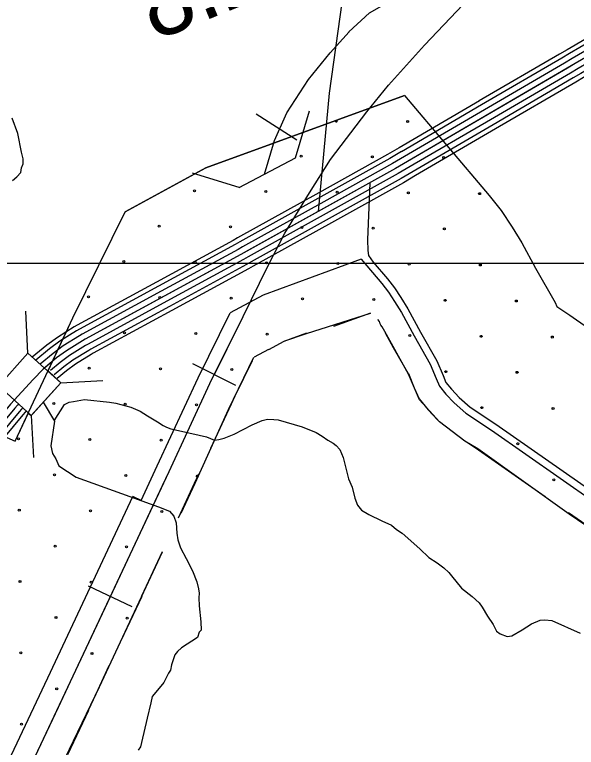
# Model space of a CAD drawing. Extents: x 1551132 to 1791609, y 378168 to 563823.
# Drawn here: x 1612504 to 1615534, y 442743 to 446692 of the extents above; entities that cross this region are included whole.
import ezdxf

# ---------------------------------------------------------------- set-up
doc = ezdxf.new("R2010")
doc.units = 0
for name, color, linetype in [('DESIGN - CENTERLINE - Proposed Curve Text', 7, 'Continuous'), ('DESIGN - CONTOURS - Intermediate with optional Text', 7, 'Continuous'), ('DESIGN - EROSION CONTROL - Devices', 7, 'Continuous'), ('DESIGN - ROW - Right-of-Way Linework', 7, 'Continuous'), ('DESIGN - SCRATCH - User 1', 7, 'Continuous'), ('DESIGN - TRAFFIC CONTROL PERMANENT - Signalization', 7, 'Continuous'), ('DESIGN - TRANSPORTATION - Text', 7, 'Continuous'), ('SURVEY - CONTOURS - Index with Text', 7, 'Continuous'), ('SURVEY - CONTROL with Text', 7, 'Continuous'), ('SURVEY - DRAINAGE - Area Shapes', 7, 'Continuous'), ('SURVEY - DRAINAGE - Storm Sewer', 7, 'Continuous'), ('SURVEY - VEGETATION - Features with Text', 7, 'Continuous')]:
    doc.layers.add(name, color=color, linetype=linetype)

msp = doc.modelspace()

# ---------------------------------------------------------------- linework, layer by layer
at = {"layer": 'DESIGN - CENTERLINE - Proposed Curve Text'}
msp.add_line((1613715.397, 445760.077), (1614018.414, 445921.202), dxfattribs=at)
for points in [[(1614018.414, 445921.202), (1614095.61, 446173.672)], [(1613715.397, 445760.077), (1613462.926, 445837.273)]]:
    msp.add_lwpolyline(points, dxfattribs=at)
at = {"layer": 'DESIGN - CONTOURS - Intermediate with optional Text'}
for p, q in [((1614026.589, 446016.574), (1613806.611, 446155.169)), ((1613697.963, 444693.922), (1613464.96, 444809.292)), ((1613139.075, 443501.091), (1612903.697, 443611.518))]:
    msp.add_line(p, q, dxfattribs=at)
for points in [[(1612145.231, 441701.576), (1612806.008, 443097.171), (1613337.671, 444230.551), (1613557.699, 444703.614), (1613736.495, 445064.757), (1613870.917, 445337.247), (1613961.065, 445515.31), (1614095.137, 445731.574), (1614208.768, 445911.946), (1614403.205, 446168.136), (1614520.253, 446311.682), (1614714.307, 446527.387), (1614922.752, 446747.401), (1615105.206, 446913.106), (1615343.876, 447112.428), (1615502.53, 447233.856), (1615845.356, 447466.846), (1616489.183, 447881.299), (1618897.035, 449389.198), (1622661.59, 451773.671), (1627020.164, 454562.613), (1631283.316, 457291.92), (1633260.678, 458540.762), (1634119.05, 459056.359)], [(1614307.691, 446599.289), (1614418.03, 446701.717), (1614775.38, 446907.897), (1614910.294, 446975.374), (1615180.113, 447110.319), (1615353.567, 447197.072), (1615604.111, 447322.384), (1615748.658, 447418.77), (1615895.813, 447500.355), (1615913.096, 447483.096)], [(1613851.976, 445832.702), (1613906.834, 446014.74), (1613972.191, 446162.919), (1614089.496, 446342.465), (1614206.544, 446486.011), (1614308.675, 446599.539)], [(1613581.457, 444751.607), (1613649.939, 444889.936)], [(1613301.688, 444153.841), (1613337.671, 444230.551), (1613557.699, 444703.614), (1613581.457, 444751.607)], [(1613021.386, 443556.309), (1613301.688, 444153.841)], [(1612740.592, 442959.001), (1612806.008, 443097.171), (1613021.386, 443556.309)], [(1612458.149, 442362.477), (1612740.592, 442959.001)]]:
    msp.add_lwpolyline(points, dxfattribs=at)
at = {"layer": 'DESIGN - EROSION CONTROL - Devices'}
msp.add_line((1613186.574, 444074.081), (1613141.242, 444095.173), dxfattribs=at)
msp.add_lwpolyline([(1611198.386, 441735.593), (1612018.743, 443468.239), (1612462.258, 444413.714), (1612507.59, 444392.622)], dxfattribs=at)
for centre in [(1614624.143, 446115.789), (1614624.143, 446115.789), (1614049.18, 445929.113), (1614049.18, 445929.113), (1614433.733, 445925.379), (1614433.733, 445925.379), (1614818.286, 445921.646), (1614818.286, 445921.646), (1613474.218, 445742.437), (1613474.218, 445742.437), (1613858.771, 445738.703), (1613858.771, 445738.703), (1614243.324, 445734.97), (1614243.324, 445734.97), (1614627.877, 445731.236), (1614627.877, 445731.236), (1615012.43, 445727.503), (1615012.43, 445727.503), (1613283.808, 445552.027), (1613283.808, 445552.027), (1613668.361, 445548.293), (1613668.361, 445548.293), (1614052.914, 445544.56), (1614052.914, 445544.56), (1614437.467, 445540.826), (1614437.467, 445540.826), (1614822.02, 445537.093), (1614822.02, 445537.093), (1613093.398, 445361.617), (1613093.398, 445361.617), (1613477.951, 445357.884), (1613477.951, 445357.884), (1613862.504, 445354.15), (1613862.504, 445354.15), (1614247.057, 445350.417), (1614247.057, 445350.417), (1614631.61, 445346.683), (1614631.61, 445346.683), (1615016.163, 445342.95), (1615016.163, 445342.95), (1612902.989, 445171.208), (1612902.989, 445171.208), (1613287.542, 445167.474), (1613287.542, 445167.474), (1613672.095, 445163.741), (1613672.095, 445163.741), (1614056.647, 445160.007), (1614056.647, 445160.007), (1614441.2, 445156.273), (1614441.2, 445156.273), (1614825.753, 445152.54), (1614825.753, 445152.54), (1615210.306, 445148.806), (1615210.306, 445148.806), (1613097.132, 444977.064), (1613097.132, 444977.064), (1613481.685, 444973.331), (1613481.685, 444973.331), (1613866.238, 444969.597), (1613866.238, 444969.597), (1614635.344, 444962.13), (1614635.344, 444962.13), (1615019.897, 444958.397), (1615019.897, 444958.397), (1615404.45, 444954.663), (1615404.45, 444954.663), (1612906.722, 444786.655), (1612906.722, 444786.655), (1613291.275, 444782.921), (1613291.275, 444782.921), (1613675.828, 444779.188), (1613675.828, 444779.188), (1614829.487, 444767.987), (1614829.487, 444767.987), (1615214.04, 444764.253), (1615214.04, 444764.253), (1612716.312, 444596.245), (1612716.312, 444596.245), (1613100.865, 444592.511), (1613100.865, 444592.511), (1613485.418, 444588.778), (1613485.418, 444588.778), (1615023.63, 444573.844), (1615023.63, 444573.844), (1615408.183, 444570.11), (1615408.183, 444570.11), (1612525.903, 444405.835), (1612525.903, 444405.835), (1612910.456, 444402.102), (1612910.456, 444402.102), (1613295.009, 444398.368), (1613295.009, 444398.368), (1615217.773, 444379.701), (1615217.773, 444379.701), (1612720.046, 444211.692), (1612720.046, 444211.692), (1613104.599, 444207.958), (1613104.599, 444207.958), (1615411.917, 444185.557), (1615411.917, 444185.557), (1612529.636, 444021.282), (1612529.636, 444021.282), (1612914.189, 444017.549), (1612914.189, 444017.549), (1613298.742, 444013.815), (1613298.742, 444013.815), (1612723.78, 443827.139), (1612723.78, 443827.139), (1613108.332, 443823.405), (1613108.332, 443823.405), (1612533.37, 443636.729), (1612533.37, 443636.729), (1612917.923, 443632.996), (1612917.923, 443632.996), (1612727.513, 443442.586), (1612727.513, 443442.586), (1613112.066, 443438.853), (1613112.066, 443438.853), (1612537.103, 443252.176), (1612537.103, 443252.176), (1612921.656, 443248.443), (1612921.656, 443248.443), (1612731.247, 443058.033), (1612731.247, 443058.033), (1612540.837, 442867.623), (1612540.837, 442867.623)]:
    msp.add_circle(centre, 5.28, dxfattribs=at)
for centre, start, end in [((1614239.59, 446119.523), 162.636141, 57.432195), ((1613489.152, 444204.225), 14.32053, 296.893658)]:
    msp.add_arc(centre, 5.28, start, end, dxfattribs=at)
at = {"layer": 'DESIGN - ROW - Right-of-Way Linework'}
msp.add_lwpolyline([(1619775.912, 445351.01), (1608433.403, 445351.003)], dxfattribs=at)
at = {"layer": 'DESIGN - SCRATCH - User 1'}
for points in [[(1613100.902, 445629.846), (1613535.367, 445866.144), (1614607.967, 446257.263)], [(1614607.967, 446257.263), (1615064.448, 445718.308), (1615129.405, 445636.306), (1615187.862, 445547.262), (1615239.819, 445462.085), (1615313.817, 445326.49), (1615420.089, 445140.718), (1615429.072, 445119.101), (1615499.429, 445072.416), (1616057.749, 444682.207), (1616879.304, 444120.034)], [(1612507.59, 444392.622), (1612576.572, 444542.676), (1612578.206, 444546.768), (1612582.022, 444541.317), (1612593.872, 444531.175), (1612597.688, 444534.859), (1612602.313, 444541.259), (1612753.018, 444708.28), (1612684.403, 444772.557), (1612818.117, 445058.664), (1613100.902, 445629.846)], [(1614422.554, 445081.283), (1614077.437, 444972.696), (1613960.59, 444932.328)], [(1616645.009, 443223.285), (1616449.864, 443343.78), (1616045.124, 443625.729), (1615495.837, 444000.455), (1615001.957, 444352.297), (1614933.3, 444393.873), (1614795.979, 444497.493), (1614687.564, 444616.787), (1614628.541, 444754.141), (1614500.861, 444983.538), (1614486.403, 445008.989), (1614480.378, 445019.381), (1614476.77, 445025.706), (1614475.561, 445029.773), (1614474.961, 445030.981), (1614472.553, 445037.457), (1614464.12, 445048.907)], [(1613793.152, 444844.368), (1613655.83, 444561.81), (1613476.334, 444165.983), (1613401.653, 444003.312)], [(1613299.263, 443794.857), (1612959.562, 443067.662), (1612658.411, 442439.879)]]:
    msp.add_lwpolyline(points, dxfattribs=at)
at = {"layer": 'DESIGN - TRANSPORTATION - Text'}
for points in [[(1612493.308, 445797.767), (1612515.516, 445817.576), (1612537.766, 445841.393), (1612542.024, 445867.402), (1612550.224, 445887.361), (1612550.49, 445915.42), (1612540.841, 445951.588), (1612521.808, 446051.999), (1612490.592, 446134.484)], [(1612658.962, 444604.386), (1612719.252, 444500.733), (1612699.653, 444367.813), (1612708.361, 444326.412), (1612725.785, 444298.086), (1612742.635, 444261.11), (1612836.624, 444199.35)], [(1612717.911, 444503.042), (1612773.718, 444590.069), (1612797.675, 444603.144), (1612821.642, 444607.503), (1612880.457, 444618.395), (1613016.154, 444602.994), (1613050.136, 444598.636), (1613131.976, 444575.744), (1613181.808, 444555.185), (1613221.599, 444530.718), (1613275.314, 444498.1), (1613305.139, 444477.75), (1613323.071, 444469.549), (1613346.988, 444459.274), (1613404.903, 444446.649), (1613538.708, 444417.206), (1613582.557, 444398.714), (1613606.615, 444402.481), (1613634.706, 444410.206), (1613688.954, 444431.69), (1613785.502, 444480.792), (1613839.768, 444504.276), (1613867.859, 444512.001), (1613901.858, 444509.651), (1613925.857, 444507.392), (1614055.579, 444469.975), (1614131.336, 444439.132), (1614163.177, 444420.765), (1614192.976, 444398.406), (1614222.842, 444382.064), (1614238.733, 444369.881), (1614258.533, 444347.63), (1614276.132, 444305.354), (1614305.032, 444190.826), (1614324.598, 444144.525), (1614340.039, 444086.248), (1614353.672, 444048.022), (1614375.43, 444021.747), (1614415.221, 443997.288), (1614484.952, 443964.495), (1614536.743, 443939.911), (1614564.55, 443917.577), (1614594.366, 443897.227), (1614689.606, 443812.066), (1614739.188, 443765.457), (1614782.937, 443736.948), (1614818.703, 443710.522), (1614846.485, 443686.188), (1614860.318, 443668.004), (1614913.709, 443601.319), (1614971.307, 443556.626), (1615008.998, 443522.167), (1615026.773, 443497.933), (1615054.322, 443449.549), (1615085.913, 443405.131), (1615103.571, 443368.872), (1615123.445, 443354.638), (1615161.328, 443340.221), (1615185.385, 443343.979), (1615241.734, 443375.455), (1615292.091, 443409.006), (1615338.315, 443428.573), (1615364.348, 443430.307), (1615402.339, 443425.907), (1615553.777, 443358.197)], [(1612836.624, 444199.35), (1613280.514, 444038.563), (1613339.454, 444016.454), (1613362.412, 443989.812), (1613376.07, 443953.594), (1613379.528, 443897.443), (1613385.178, 443861.308), (1613398.778, 443819.082), (1613430.227, 443760.639), (1613463.601, 443694.154), (1613487.05, 443635.794), (1613496.683, 443597.61), (1613500.45, 443573.526), (1613498.217, 443549.5), (1613499.783, 443505.391), (1613508.95, 443419.122), (1613510.525, 443375.012), (1613500.4, 443363.087), (1613490.117, 443335.136), (1613403.519, 443279.918), (1613383.311, 443260.084), (1613369.128, 443242.201), (1613362.97, 443226.225), (1613350.587, 443188.274), (1613344.295, 443158.282), (1613334.129, 443142.356), (1613309.629, 443092.505), (1613265.097, 443040.854), (1613246.847, 443016.995), (1613238.514, 442983.01), (1613219.698, 442901.033), (1613188.39, 442769.088), (1613184.149, 442745.079), (1613169.966, 442727.195)]]:
    msp.add_lwpolyline(points, dxfattribs=at)
at = {"layer": 'SURVEY - CONTOURS - Index with Text'}
for points in [[(1614612.061, 450069.646), (1614520.671, 449367.403), (1614399.24, 448515.247), (1614343.975, 448086.886), (1614344.891, 448038.977), (1614386.073, 447815.937), (1614389.215, 447749.752), (1614385.898, 447649.583), (1614356.974, 447431.519), (1614305.442, 447017.342), (1614201.419, 446269.172), (1614140.786, 445630.897)], [(1614388.123, 447772.686), (1614389.215, 447749.752), (1614385.898, 447649.583), (1614356.974, 447431.519), (1614305.442, 447017.342), (1614201.419, 446269.172), (1614140.786, 445630.897)], [(1614388.173, 447771.636), (1614389.215, 447749.752), (1614385.898, 447649.583), (1614356.974, 447431.519), (1614305.442, 447017.342), (1614201.419, 446269.172), (1614140.786, 445630.897)]]:
    msp.add_lwpolyline(points, dxfattribs=at)
at = {"layer": 'SURVEY - CONTROL with Text'}
for points in [[(1625220.696, 451564.217), (1623874.053, 450863.031), (1622513.251, 450154.103), (1620997.136, 449384.074), (1619745.382, 448725.123), (1618404.521, 448011.803), (1617534.999, 447555.824), (1616493.207, 446988.975), (1615527.613, 446428.66), (1614557.902, 445862.411), (1613724.296, 445399.724), (1612884.79, 444943.153), (1612783.509, 444881.001), (1612730.719, 444841.959), (1612657.496, 444781.265), (1612604.397, 444726.189), (1612481.725, 444592.327), (1612065.801, 444091.472), (1611739.441, 443669.027), (1611306.585, 443120.413), (1611187.546, 442966.434), (1611082.815, 442828.213), (1611002.133, 442691.526)], [(1615875.096, 446730.56), (1615483.989, 446503.604), (1615442.498, 446479.378)], [(1615887.504, 446709.184), (1615496.422, 446482.245), (1615454.964, 446458.036)], [(1615903.062, 446682.375), (1615512.021, 446455.453), (1615470.597, 446431.26)], [(1615918.62, 446655.558), (1615527.613, 446428.66), (1615486.23, 446404.493)], [(1615934.178, 446628.741), (1615543.204, 446401.868), (1615501.863, 446377.726)], [(1615949.736, 446601.932), (1615558.803, 446375.075), (1615517.496, 446350.95)], [(1615962.644, 446579.689), (1615571.736, 446352.85), (1615530.462, 446328.741)], [(1615442.515, 446479.386), (1615010.75, 446227.263)], [(1615454.973, 446458.044), (1615023.208, 446205.921)], [(1615470.606, 446431.269), (1615038.841, 446179.145)], [(1615486.238, 446404.501), (1615054.473, 446152.378)], [(1615501.871, 446377.734), (1615070.106, 446125.61)], [(1615517.504, 446350.958), (1615085.739, 446098.835)], [(1615530.471, 446328.749), (1615098.706, 446076.626)], [(1615010.758, 446227.271), (1614578.993, 445975.139)], [(1615023.216, 446205.929), (1614591.451, 445953.797)], [(1615038.849, 446179.153), (1614607.084, 445927.022)], [(1615054.482, 446152.386), (1614622.717, 445900.254)], [(1615070.115, 446125.619), (1614638.35, 445873.487)], [(1615085.748, 446098.843), (1614653.983, 445846.711)], [(1615098.714, 446076.634), (1614666.949, 445824.502)], [(1614579.001, 445975.148), (1614514.994, 445937.78), (1614144.286, 445732.024)], [(1614591.468, 445953.806), (1614527.227, 445916.296), (1614156.286, 445710.407)], [(1614607.092, 445927.03), (1614542.56, 445889.354), (1614171.327, 445683.307)], [(1614622.725, 445900.263), (1614557.902, 445862.411), (1614186.369, 445656.198)], [(1614638.358, 445873.495), (1614573.243, 445835.469), (1614201.41, 445629.089)], [(1614653.983, 445846.719), (1614588.576, 445808.527), (1614216.451, 445601.988)], [(1614666.949, 445824.511), (1614601.301, 445786.176), (1614228.934, 445579.496)], [(1614144.303, 445732.033), (1613707.13, 445489.385)], [(1614156.303, 445710.416), (1613719.129, 445467.767)], [(1614171.344, 445683.315), (1613734.171, 445440.667)], [(1614186.385, 445656.206), (1613749.212, 445413.558)], [(1614201.427, 445629.097), (1613764.253, 445386.449)], [(1614216.468, 445601.996), (1613779.295, 445359.348)], [(1614228.951, 445579.504), (1613791.778, 445336.856)], [(1613707.138, 445489.385), (1613682.539, 445475.726), (1613268.69, 445250.653)], [(1613719.138, 445467.776), (1613694.438, 445454.067), (1613280.498, 445228.936)], [(1613734.179, 445440.667), (1613709.371, 445426.891), (1613295.306, 445201.702)], [(1613749.229, 445413.566), (1613724.296, 445399.724), (1613310.114, 445174.468)], [(1613764.278, 445386.465), (1613739.221, 445372.557), (1613324.922, 445147.234)], [(1613779.32, 445359.356), (1613754.153, 445345.381), (1613339.73, 445120)], [(1613791.803, 445336.872), (1613766.537, 445322.847), (1613352.021, 445097.407)], [(1613268.69, 445250.661), (1612841.375, 445018.255), (1612825.958, 445008.796)], [(1613280.498, 445228.944), (1612853.749, 444996.846), (1612838.883, 444987.729)], [(1613295.314, 445201.71), (1612869.274, 444970.004), (1612855.091, 444961.304)], [(1613310.122, 445174.476), (1612884.79, 444943.153), (1612871.299, 444934.878)], [(1613324.93, 445147.242), (1612900.307, 444916.302), (1612887.507, 444908.452)], [(1613339.746, 445120.008), (1612915.831, 444889.46), (1612903.715, 444882.027)], [(1613352.029, 445097.416), (1612928.706, 444867.184), (1612917.156, 444860.101)], [(1612825.958, 445008.796), (1612734.96, 444952.953), (1612677.228, 444910.252), (1612599.705, 444846)], [(1612838.891, 444987.729), (1612748.802, 444932.444), (1612692.478, 444890.793), (1612618.221, 444829.242)], [(1612855.099, 444961.312), (1612766.151, 444906.727), (1612711.594, 444866.376), (1612641.554, 444808.324)], [(1612871.316, 444934.886), (1612783.509, 444881.001), (1612730.719, 444841.959), (1612664.804, 444787.324)], [(1612887.532, 444908.461), (1612800.867, 444855.276), (1612749.843, 444817.541), (1612698.011, 444774.574)], [(1612903.74, 444882.043), (1612818.217, 444829.558), (1612768.96, 444793.124), (1612717.786, 444750.706)], [(1612917.19, 444860.118), (1612832.616, 444808.216), (1612784.826, 444772.874), (1612734.202, 444730.906)], [(1612525.099, 444593.76), (1612519.357, 444587.502)], [(1612519.365, 444587.519), (1612505.091, 444571.943), (1612200.114, 444204.692)], [(1612542.215, 444566.576), (1612528.457, 444551.551), (1612223.964, 444184.891)], [(1612548.156, 444573.043), (1612542.206, 444566.551)], [(1612567.239, 444555.809), (1612561.164, 444549.176)], [(1612561.181, 444549.201), (1612547.84, 444534.642), (1612243.747, 444168.457)]]:
    msp.add_lwpolyline(points, dxfattribs=at)
at = {"layer": 'SURVEY - DRAINAGE - Area Shapes'}
msp.add_lwpolyline([(1614420.296, 445786.034), (1614408.113, 445477.768), (1614409.363, 445420.95), (1614413.421, 445394.407), (1614439.012, 445358.198), (1614515.169, 445268.279), (1614553.251, 445220.203), (1614587.892, 445167.435), (1614624.808, 445106.925), (1614694.006, 444980.114), (1614781.662, 444826.885), (1614815.128, 444746.416), (1614830.895, 444710.198), (1614860.685, 444673.872), (1614902.434, 444629.429), (1614962.158, 444576.836), (1615099.738, 444485.526), (1615653.917, 444098.216), (1616214.136, 443714.873), (1616539.087, 443489.767), (1616699.408, 443386.565), (1616712.525, 443380.006), (1616724.433, 443375.339)], dxfattribs=at)
at = {"layer": 'SURVEY - DRAINAGE - Storm Sewer'}
for p, q in [((1612576.143, 444867.538), (1612564.254, 445094.347)), ((1612752.714, 444708.526), (1612979.506, 444720.415)), ((1612593.743, 444531.946), (1612605.624, 444305.171))]:
    msp.add_line(p, q, dxfattribs=at)
msp.add_lwpolyline([(1612593.743, 444531.946), (1612752.747, 444708.542), (1612576.143, 444867.538), (1612417.172, 444690.976)], close=True, dxfattribs=at)
at = {"layer": 'SURVEY - VEGETATION - Features with Text'}
msp.add_line((1613186.574, 444074.081), (1613141.242, 444095.173), dxfattribs=at)
for points in [[(1614607.967, 446257.263), (1613535.367, 445866.144), (1613100.902, 445629.846)], [(1614607.967, 446257.263), (1615064.448, 445718.308), (1615129.405, 445636.306), (1615187.862, 445547.262), (1615239.819, 445462.085), (1615313.817, 445326.49), (1615420.089, 445140.718), (1615429.072, 445119.101), (1615499.429, 445072.416), (1616057.749, 444682.207), (1616879.304, 444120.034)], [(1612507.59, 444392.622), (1612594.439, 444577.752), (1612818.117, 445058.664), (1613100.902, 445629.846)], [(1614373.639, 445373.49), (1613844.676, 445180.61), (1613667.714, 445084.366)], [(1614373.639, 445373.49), (1614484.22, 445242.929), (1614520.794, 445196.761), (1614554.093, 445146.034), (1614590.159, 445086.916), (1614659.09, 444960.596), (1614745.697, 444809.201), (1614778.321, 444730.749), (1614796.437, 444689.131), (1614830.611, 444647.463), (1614874.577, 444600.662), (1614937.767, 444545.011), (1615077.222, 444452.467), (1615631.167, 444065.315), (1616191.454, 443681.922), (1616516.813, 443456.541), (1616703.675, 443335.263)], [(1613186.574, 444074.081), (1613273.939, 444260.319), (1613494.284, 444734.065), (1613667.714, 445084.366)], [(1614422.929, 445082.783), (1614224.976, 445010.597)], [(1614078.162, 444975.33), (1613957.198, 444931.22), (1613874.042, 444885.994)], [(1614503.261, 444977.888), (1614546.91, 444897.903), (1614634.041, 444745.599)], [(1613873.192, 444887.569), (1613797.202, 444846.243)], [(1613673.538, 444595.344), (1613693.563, 444638.404), (1613787.236, 444827.609)], [(1614628.116, 444757.141), (1614660.032, 444680.397), (1614685.706, 444621.421), (1614733.955, 444562.594), (1614785.045, 444508.201), (1614801.095, 444494.068)], [(1613562.349, 444355.896), (1613673.68, 444595.278)], [(1614935.625, 444393.94), (1615006.224, 444347.089), (1615150.645, 444246.153)], [(1615150.253, 444246.703), (1615366.64, 444095.466)], [(1613387.786, 443979.687), (1613475.309, 444166.258), (1613500.05, 444219.46)], [(1612365.359, 442447.721), (1612697.152, 443148.481), (1613141.242, 444095.173)], [(1615491.47, 444007.897), (1615560.894, 443959.371), (1615709.857, 443857.435)], [(1613189.874, 443558.734), (1613301.996, 443797.748)], [(1613079.46, 443318.919), (1613191.582, 443557.934)], [(1612902.105, 442943.743), (1612943.963, 443032.145), (1613014.953, 443183.491)], [(1612791.033, 442704.236), (1612904.005, 442942.842)]]:
    msp.add_lwpolyline(points, dxfattribs=at)

# ---------------------------------------------------------------- texts
at = {"layer": 'DESIGN - TRAFFIC CONTROL PERMANENT - Signalization'}
msp.add_text('8.2', height=369.9941, rotation=22.175519, dxfattribs=at).set_placement((1613258.89, 446548.045))

doc.saveas('drawing.dxf')
